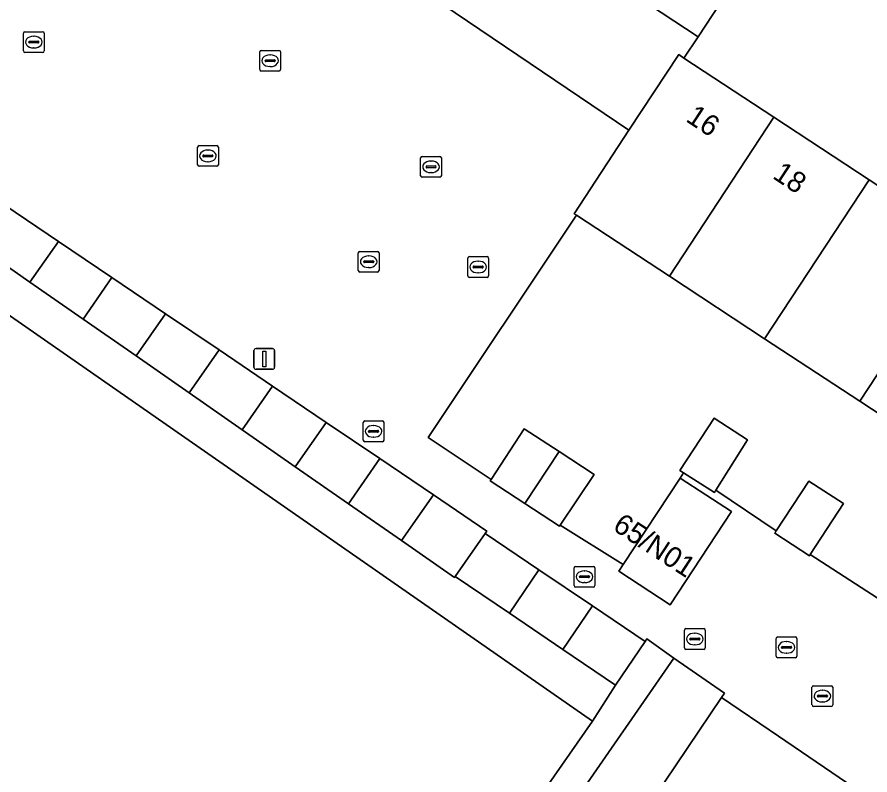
# Model space of a CAD drawing. Extents: x 159279 to 160377, y 384531 to 385888.
# Drawn here: x 159559.43 to 159600.5, y 385070.37 to 385106.89 of the extents above; entities that cross this region are included whole.
import ezdxf

# ---------------------------------------------------------------- set-up
doc = ezdxf.new("R2010")
doc.units = 0
for name, color, linetype in [('IMGEO_Erf', 7, 'Continuous'), ('IMGEO_Hek', 7, 'Continuous'), ('IMGEO_Kolk', 7, 'Continuous'), ('IMGEO_Lichtmast', 7, 'Continuous'), ('IMGEO_Pand', 7, 'Continuous'), ('IMGEO_Pand_nummerreeks', 7, 'Continuous'), ('IMGEO_Rioolput', 7, 'Continuous'), ('IMGEO_Voetpad_open', 7, 'Continuous')]:
    doc.layers.add(name, color=color, linetype=linetype)

msp = doc.modelspace()

# ---------------------------------------------------------------- linework, layer by layer
at = {"layer": 'IMGEO_Erf'}
for points in [[(159584.535, 385111.011), (159587.639, 385115.732), (159590.469, 385120.035), (159585.813, 385123.103), (159580.569, 385115.089), (159582.745, 385113.666), (159584.92, 385112.242), (159583.71, 385110.393), (159581.535, 385111.816), (159579.359, 385113.24), (159576.967, 385109.521), (159588.896, 385101.438), (159591.291, 385105.081), (159591.543, 385104.915), (159592.22, 385105.946)], [(159546.804, 385101.034), (159537.877, 385108.087), (159537.695, 385108.891), (159537.274, 385108.543), (159533.299, 385113.344), (159535.261, 385114.967), (159533.216, 385117.531), (159531.308, 385116.022), (159529.284, 385118.582), (159523.004, 385113.291), (159526.979, 385108.475), (159530.953, 385103.659), (159534.926, 385098.843), (159538.9, 385094.026), (159542.874, 385089.21), (159546.848, 385084.394), (159550.822, 385079.578), (159554.796, 385074.761), (159558.769, 385069.945), (159562.743, 385065.129), (159566.717, 385060.312), (159570.691, 385055.496), (159580.752, 385063.798), (159587.133, 385072.965)], [(159605.427, 385065.055), (159624.013, 385052.496), (159624.349, 385052.994), (159596.098, 385072.248), (159593.354, 385074.105), (159588.461, 385066.829), (159595.71, 385052.989), (159601.338, 385059.003), (159604.187, 385063.22), (159599.538, 385066.362), (159601.141, 385068.735), (159605.791, 385065.594)]]:
    msp.add_lwpolyline(points, close=True, dxfattribs=at)
for points in [[(159603.306, 385077.318), (159597.623, 385080.991), (159597.587, 385080.935), (159595.917, 385082.026), (159595.988, 385082.135), (159593.075, 385084.092), (159593.01, 385083.989), (159591.519, 385084.926), (159591.358, 385084.682), (159593.824, 385083.062), (159590.873, 385078.57), (159588.4, 385080.194), (159588.616, 385080.521), (159585.587, 385082.416), (159585.551, 385082.362), (159583.888, 385083.449), (159582.208, 385084.547), (159582.251, 385084.613), (159579.224, 385086.64), (159586.362, 385097.341), (159586.251, 385097.414), (159588.896, 385101.438), (159576.967, 385109.521)], [(159558.839, 385097.831), (159561.419, 385096.086), (159563.998, 385094.341), (159566.578, 385092.597), (159569.158, 385090.852), (159571.737, 385089.107), (159574.317, 385087.362), (159576.897, 385085.617), (159579.476, 385083.873), (159582.056, 385082.128), (159581.971, 385082.005), (159584.551, 385080.261), (159587.131, 385078.518), (159589.667, 385076.804), (159589.748, 385076.926), (159591.05, 385076.009), (159593.499, 385074.321), (159593.354, 385074.105), (159596.098, 385072.248), (159624.349, 385052.994)], [(159604.606, 385085.367), (159600.018, 385088.379), (159595.429, 385091.391), (159590.84, 385094.402), (159586.362, 385097.341), (159579.224, 385086.64), (159582.251, 385084.613), (159583.849, 385087.058), (159585.53, 385085.958), (159587.211, 385084.857), (159585.587, 385082.416), (159588.616, 385080.521), (159591.358, 385084.682), (159591.519, 385084.926), (159591.343, 385085.037), (159592.996, 385087.574), (159594.607, 385086.529), (159593.075, 385084.092), (159595.988, 385082.135), (159597.558, 385084.538), (159599.228, 385083.447), (159597.623, 385080.991), (159603.306, 385077.318)]]:
    msp.add_lwpolyline(points, dxfattribs=at)
at = {"layer": 'IMGEO_Hek'}
for points in [[(159582.251, 385084.613), (159579.224, 385086.64), (159586.362, 385097.341)], [(159595.988, 385082.135), (159593.075, 385084.092)], [(159588.616, 385080.521), (159585.587, 385082.416)], [(159603.306, 385077.318), (159597.623, 385080.991)]]:
    msp.add_lwpolyline(points, dxfattribs=at)
at = {"layer": 'IMGEO_Kolk'}
for p, q in [((159559.733, 385105.261), (159559.733, 385106.113)), ((159559.808, 385106.187), (159560.66, 385106.187)), ((159560.221, 385105.967), (159560.246, 385105.967)), ((159560.734, 385106.113), (159560.734, 385105.261)), ((159559.992, 385105.681), (159559.992, 385105.693)), ((159560.43, 385105.644), (159560.032, 385105.644)), ((159560.035, 385105.73), (159560.433, 385105.73)), ((159560.476, 385105.693), (159560.476, 385105.681)), ((159560.66, 385105.187), (159559.808, 385105.187)), ((159560.244, 385105.407), (159560.219, 385105.407)), ((159571.113, 385104.363), (159571.113, 385105.215)), ((159571.188, 385105.289), (159572.04, 385105.289)), ((159572.114, 385105.215), (159572.114, 385104.363)), ((159571.372, 385104.783), (159571.372, 385104.795)), ((159571.81, 385104.746), (159571.412, 385104.746)), ((159571.415, 385104.832), (159571.813, 385104.832)), ((159571.601, 385105.069), (159571.626, 385105.069)), ((159571.856, 385104.795), (159571.856, 385104.783)), ((159572.04, 385104.289), (159571.188, 385104.289)), ((159571.624, 385104.509), (159571.599, 385104.509)), ((159568.12, 385099.776), (159568.12, 385100.628)), ((159568.195, 385100.702), (159569.047, 385100.702)), ((159569.121, 385100.628), (159569.121, 385099.776)), ((159568.379, 385100.196), (159568.379, 385100.208)), ((159568.817, 385100.159), (159568.419, 385100.159)), ((159568.422, 385100.245), (159568.82, 385100.245)), ((159568.608, 385100.482), (159568.633, 385100.482)), ((159568.863, 385100.208), (159568.863, 385100.196)), ((159578.938, 385100.176), (159579.79, 385100.176)), ((159568.631, 385099.922), (159568.606, 385099.922)), ((159578.863, 385099.25), (159578.863, 385100.102)), ((159579.351, 385099.956), (159579.376, 385099.956)), ((159579.864, 385100.102), (159579.864, 385099.25)), ((159569.047, 385099.702), (159568.195, 385099.702)), ((159579.122, 385099.67), (159579.122, 385099.682)), ((159579.56, 385099.633), (159579.162, 385099.633)), ((159579.165, 385099.719), (159579.563, 385099.719)), ((159579.374, 385099.396), (159579.349, 385099.396)), ((159579.606, 385099.682), (159579.606, 385099.67)), ((159579.79, 385099.176), (159578.938, 385099.176)), ((159575.861, 385094.678), (159575.861, 385095.53)), ((159575.936, 385095.604), (159576.788, 385095.604)), ((159576.349, 385095.384), (159576.374, 385095.384)), ((159576.862, 385095.53), (159576.862, 385094.678)), ((159576.12, 385095.098), (159576.12, 385095.11)), ((159576.558, 385095.061), (159576.16, 385095.061)), ((159576.163, 385095.147), (159576.561, 385095.147)), ((159576.372, 385094.824), (159576.347, 385094.824)), ((159576.604, 385095.11), (159576.604, 385095.098)), ((159576.788, 385094.604), (159575.936, 385094.604)), ((159586.252, 385079.498), (159586.252, 385080.35)), ((159586.327, 385080.424), (159587.179, 385080.424)), ((159586.74, 385080.204), (159586.765, 385080.204)), ((159587.253, 385080.35), (159587.253, 385079.498)), ((159586.511, 385079.918), (159586.511, 385079.93)), ((159586.949, 385079.881), (159586.551, 385079.881)), ((159586.554, 385079.967), (159586.952, 385079.967)), ((159586.763, 385079.644), (159586.738, 385079.644)), ((159586.995, 385079.93), (159586.995, 385079.918)), ((159587.179, 385079.424), (159586.327, 385079.424)), ((159595.984, 385076.096), (159595.984, 385076.948)), ((159596.059, 385077.022), (159596.911, 385077.022)), ((159596.472, 385076.802), (159596.497, 385076.802)), ((159596.985, 385076.948), (159596.985, 385076.096)), ((159596.243, 385076.516), (159596.243, 385076.528)), ((159596.681, 385076.479), (159596.283, 385076.479)), ((159596.286, 385076.565), (159596.684, 385076.565)), ((159596.727, 385076.528), (159596.727, 385076.516)), ((159596.911, 385076.022), (159596.059, 385076.022)), ((159596.495, 385076.242), (159596.47, 385076.242))]:
    msp.add_line(p, q, dxfattribs=at)
for points in [[(159559.733, 385105.261), (159559.733, 385106.113)], [(159559.808, 385106.187), (159560.66, 385106.187)], [(159560.734, 385106.113), (159560.734, 385105.261)], [(159560.66, 385105.187), (159559.808, 385105.187)], [(159571.113, 385104.363), (159571.113, 385105.215)], [(159571.188, 385105.289), (159572.04, 385105.289)], [(159572.114, 385105.215), (159572.114, 385104.363)], [(159572.04, 385104.289), (159571.188, 385104.289)], [(159568.12, 385099.776), (159568.12, 385100.628)], [(159568.195, 385100.702), (159569.047, 385100.702)], [(159569.121, 385100.628), (159569.121, 385099.776)], [(159578.938, 385100.176), (159579.79, 385100.176)], [(159578.863, 385099.25), (159578.863, 385100.102)], [(159579.864, 385100.102), (159579.864, 385099.25)], [(159569.047, 385099.702), (159568.195, 385099.702)], [(159579.79, 385099.176), (159578.938, 385099.176)], [(159575.861, 385094.678), (159575.861, 385095.53)], [(159575.936, 385095.604), (159576.788, 385095.604)], [(159576.862, 385095.53), (159576.862, 385094.678)], [(159576.788, 385094.604), (159575.936, 385094.604)], [(159586.252, 385079.498), (159586.252, 385080.35)], [(159586.327, 385080.424), (159587.179, 385080.424)], [(159587.253, 385080.35), (159587.253, 385079.498)], [(159587.179, 385079.424), (159586.327, 385079.424)], [(159595.984, 385076.096), (159595.984, 385076.948)], [(159596.059, 385077.022), (159596.911, 385077.022)], [(159596.985, 385076.948), (159596.985, 385076.096)], [(159596.911, 385076.022), (159596.059, 385076.022)]]:
    msp.add_lwpolyline(points, dxfattribs=at)
for centre, radius, start, end in [((159559.81, 385106.111), 0.0765, 91.552, 178.448), ((159559.81, 385106.111), 0.0765, 91.552, 178.448), ((159560.658, 385106.111), 0.0765, 1.552, 88.448), ((159560.658, 385106.111), 0.0765, 1.552, 88.448), ((159560.032, 385105.69), 0.0403, 85.8775, 175.7526), ((159560.029, 385105.68), 0.0366, 178.938, 274.7102), ((159560.433, 385105.687), 0.043, 264.8664, 352.4533), ((159560.437, 385105.692), 0.0386, 1.7309, 96.639), ((159559.81, 385105.263), 0.0765, 181.552, 268.448), ((159559.81, 385105.263), 0.0765, 181.552, 268.448), ((159560.658, 385105.263), 0.0765, 271.552, 358.448), ((159560.658, 385105.263), 0.0765, 271.552, 358.448), ((159571.19, 385105.213), 0.0765, 91.552, 178.448), ((159571.19, 385105.213), 0.0765, 91.552, 178.448), ((159572.038, 385105.213), 0.0765, 1.552, 88.448), ((159572.038, 385105.213), 0.0765, 1.552, 88.448), ((159571.412, 385104.792), 0.0403, 85.8775, 175.7526), ((159571.409, 385104.782), 0.0366, 178.938, 274.7102), ((159571.813, 385104.789), 0.043, 264.8664, 352.4533), ((159571.817, 385104.794), 0.0386, 1.7309, 96.639), ((159571.19, 385104.365), 0.0765, 181.552, 268.448), ((159571.19, 385104.365), 0.0765, 181.552, 268.448), ((159572.038, 385104.365), 0.0765, 271.552, 358.448), ((159572.038, 385104.365), 0.0765, 271.552, 358.448), ((159568.197, 385100.626), 0.0765, 91.552, 178.448), ((159568.197, 385100.626), 0.0765, 91.552, 178.448), ((159569.045, 385100.626), 0.0765, 1.552, 88.448), ((159569.045, 385100.626), 0.0765, 1.552, 88.448), ((159568.419, 385100.205), 0.0403, 85.8775, 175.7526), ((159568.416, 385100.195), 0.0366, 178.938, 274.7102), ((159568.82, 385100.202), 0.043, 264.8664, 352.4533), ((159568.824, 385100.207), 0.0386, 1.7309, 96.639), ((159578.94, 385100.1), 0.0765, 91.552, 178.448), ((159578.94, 385100.1), 0.0765, 91.552, 178.448), ((159579.788, 385100.1), 0.0765, 1.552, 88.448), ((159579.788, 385100.1), 0.0765, 1.552, 88.448), ((159568.197, 385099.778), 0.0765, 181.552, 268.448), ((159568.197, 385099.778), 0.0765, 181.552, 268.448), ((159569.045, 385099.778), 0.0765, 271.552, 358.448), ((159569.045, 385099.778), 0.0765, 271.552, 358.448), ((159579.162, 385099.679), 0.0403, 85.8775, 175.7526), ((159579.159, 385099.669), 0.0366, 178.938, 274.7102), ((159579.563, 385099.676), 0.043, 264.8664, 352.4533), ((159579.567, 385099.681), 0.0386, 1.7309, 96.639), ((159578.94, 385099.252), 0.0765, 181.552, 268.448), ((159578.94, 385099.252), 0.0765, 181.552, 268.448), ((159579.788, 385099.252), 0.0765, 271.552, 358.448), ((159579.788, 385099.252), 0.0765, 271.552, 358.448), ((159575.938, 385095.528), 0.0765, 91.552, 178.448), ((159575.938, 385095.528), 0.0765, 91.552, 178.448), ((159576.786, 385095.528), 0.0765, 1.552, 88.448), ((159576.786, 385095.528), 0.0765, 1.552, 88.448), ((159576.16, 385095.107), 0.0403, 85.8775, 175.7526), ((159576.157, 385095.097), 0.0366, 178.938, 274.7102), ((159576.561, 385095.104), 0.043, 264.8664, 352.4533), ((159576.565, 385095.109), 0.0386, 1.7309, 96.639), ((159575.938, 385094.68), 0.0765, 181.552, 268.448), ((159575.938, 385094.68), 0.0765, 181.552, 268.448), ((159576.786, 385094.68), 0.0765, 271.552, 358.448), ((159576.786, 385094.68), 0.0765, 271.552, 358.448), ((159586.329, 385080.348), 0.0765, 91.552, 178.448), ((159586.329, 385080.348), 0.0765, 91.552, 178.448), ((159587.177, 385080.348), 0.0765, 1.552, 88.448), ((159587.177, 385080.348), 0.0765, 1.552, 88.448), ((159586.551, 385079.927), 0.0403, 85.8775, 175.7526), ((159586.548, 385079.917), 0.0366, 178.938, 274.7102), ((159586.952, 385079.924), 0.043, 264.8664, 352.4533), ((159586.956, 385079.929), 0.0386, 1.7309, 96.639), ((159586.329, 385079.5), 0.0765, 181.552, 268.448), ((159586.329, 385079.5), 0.0765, 181.552, 268.448), ((159587.177, 385079.5), 0.0765, 271.552, 358.448), ((159587.177, 385079.5), 0.0765, 271.552, 358.448), ((159596.061, 385076.946), 0.0765, 91.552, 178.448), ((159596.061, 385076.946), 0.0765, 91.552, 178.448), ((159596.909, 385076.946), 0.0765, 1.552, 88.448), ((159596.909, 385076.946), 0.0765, 1.552, 88.448), ((159596.283, 385076.525), 0.0403, 85.8775, 175.7526), ((159596.28, 385076.515), 0.0366, 178.938, 274.7102), ((159596.684, 385076.522), 0.043, 264.8664, 352.4533), ((159596.688, 385076.527), 0.0386, 1.7309, 96.639), ((159596.061, 385076.098), 0.0765, 181.552, 268.448), ((159596.061, 385076.098), 0.0765, 181.552, 268.448), ((159596.909, 385076.098), 0.0765, 271.552, 358.448), ((159596.909, 385076.098), 0.0765, 271.552, 358.448)]:
    msp.add_arc(centre, radius, start, end, dxfattribs=at)
for centre, major_axis, ratio, start_param, end_param in [((159560.22, 385105.687), (-0.387, 0.002), 0.722429, 4.712389, 7.853982), ((159560.245, 385105.687), (-0.39, 0.002), 0.717154, 1.570796, 4.712389), ((159571.6, 385104.789), (-0.387, 0.002), 0.722429, 4.712389, 7.853982), ((159571.625, 385104.789), (-0.39, 0.002), 0.717154, 1.570796, 4.712389), ((159568.607, 385100.202), (-0.387, 0.002), 0.722429, 4.712389, 7.853982), ((159568.632, 385100.202), (-0.39, 0.002), 0.717154, 1.570796, 4.712389), ((159579.35, 385099.676), (-0.387, 0.002), 0.722429, 4.712389, 7.853982), ((159579.375, 385099.676), (-0.39, 0.002), 0.717154, 1.570796, 4.712389), ((159576.348, 385095.104), (-0.387, 0.002), 0.722429, 4.712389, 7.853982), ((159576.373, 385095.104), (-0.39, 0.002), 0.717154, 1.570796, 4.712389), ((159586.739, 385079.924), (-0.387, 0.002), 0.722429, 4.712389, 7.853982), ((159586.764, 385079.924), (-0.39, 0.002), 0.717154, 1.570796, 4.712389), ((159596.471, 385076.522), (-0.387, 0.002), 0.722429, 4.712389, 7.853982), ((159596.496, 385076.522), (-0.39, 0.002), 0.717154, 1.570796, 4.712389)]:
    msp.add_ellipse(centre, major_axis=major_axis, ratio=ratio, start_param=start_param, end_param=end_param, dxfattribs=at)
at = {"layer": 'IMGEO_Lichtmast'}
for p, q in [((159570.836, 385090.02), (159570.836, 385090.82)), ((159570.836, 385090.82), (159570.836, 385090.02)), ((159570.936, 385090.92), (159571.726, 385090.92)), ((159571.726, 385090.92), (159570.936, 385090.92)), ((159571.826, 385090.82), (159571.826, 385090.02)), ((159571.826, 385090.02), (159571.826, 385090.82)), ((159571.726, 385089.92), (159570.936, 385089.92)), ((159570.936, 385089.92), (159571.726, 385089.92))]:
    msp.add_line(p, q, dxfattribs=at)
msp.add_lwpolyline([(159571.256, 385090.795), (159571.406, 385090.795), (159571.406, 385090.045), (159571.256, 385090.045), (159571.256, 385090.795)], dxfattribs=at)
for centre, start, end in [((159570.936, 385090.82), 90, 180), ((159570.936, 385090.82), 90, 180), ((159571.726, 385090.82), 0, 90), ((159571.726, 385090.82), 360, 90), ((159570.936, 385090.02), 180, 270), ((159570.936, 385090.02), 180, 270), ((159571.726, 385090.02), 270, 0), ((159571.726, 385090.02), 270, 0)]:
    msp.add_arc(centre, 0.1, start, end, dxfattribs=at)
at = {"layer": 'IMGEO_Pand'}
for points in [[(159587.639, 385115.732), (159584.535, 385111.011), (159592.22, 385105.946), (159595.326, 385110.677)], [(159595.873, 385102.071), (159591.543, 385104.915), (159591.291, 385105.081), (159588.896, 385101.438), (159586.251, 385097.414), (159586.362, 385097.341), (159590.84, 385094.402)], [(159600.461, 385099.058), (159595.873, 385102.071), (159590.84, 385094.402), (159595.429, 385091.391)], [(159605.049, 385096.045), (159600.461, 385099.058), (159595.429, 385091.391), (159600.018, 385088.379)], [(159557.495, 385095.901), (159560.051, 385094.122), (159561.419, 385096.086), (159558.839, 385097.831)], [(159563.998, 385094.341), (159561.419, 385096.086), (159560.051, 385094.122), (159562.606, 385092.342)], [(159609.637, 385093.032), (159605.049, 385096.045), (159600.018, 385088.379), (159604.606, 385085.367)], [(159562.606, 385092.342), (159565.161, 385090.563), (159566.578, 385092.597), (159563.998, 385094.341)], [(159569.158, 385090.852), (159566.578, 385092.597), (159565.161, 385090.563), (159567.717, 385088.783)], [(159567.717, 385088.783), (159570.272, 385087.004), (159571.737, 385089.107), (159569.158, 385090.852)], [(159570.272, 385087.004), (159572.828, 385085.224), (159574.317, 385087.362), (159571.737, 385089.107)], [(159592.996, 385087.574), (159591.343, 385085.037), (159591.519, 385084.926), (159593.01, 385083.989), (159593.075, 385084.092), (159594.607, 385086.529)], [(159576.897, 385085.617), (159574.317, 385087.362), (159572.828, 385085.224), (159575.383, 385083.444)], [(159585.53, 385085.958), (159583.849, 385087.058), (159582.251, 385084.613), (159582.208, 385084.547), (159583.888, 385083.449)], [(159587.211, 385084.857), (159585.53, 385085.958), (159583.888, 385083.449), (159585.551, 385082.362), (159585.587, 385082.416)], [(159575.383, 385083.444), (159577.939, 385081.665), (159579.476, 385083.873), (159576.897, 385085.617)], [(159593.824, 385083.062), (159591.358, 385084.682), (159588.616, 385080.521), (159588.4, 385080.194), (159590.873, 385078.57)], [(159595.988, 385082.135), (159595.917, 385082.026), (159597.587, 385080.935), (159597.623, 385080.991), (159599.228, 385083.447), (159597.558, 385084.538)], [(159581.971, 385082.005), (159582.056, 385082.128), (159579.476, 385083.873), (159577.939, 385081.665), (159580.494, 385079.885), (159580.525, 385079.93)], [(159584.551, 385080.261), (159581.971, 385082.005), (159580.525, 385079.93), (159583.135, 385078.166)], [(159587.131, 385078.518), (159584.551, 385080.261), (159583.135, 385078.166), (159585.715, 385076.422)], [(159589.667, 385076.804), (159587.131, 385078.518), (159585.715, 385076.422), (159588.251, 385074.709)], [(159593.354, 385074.105), (159593.499, 385074.321), (159591.05, 385076.009), (159586.183, 385068.957), (159587.79, 385067.925), (159588.461, 385066.829)]]:
    msp.add_lwpolyline(points, close=True, dxfattribs=at)
at = {"layer": 'IMGEO_Rioolput'}
for p, q in [((159581.133, 385094.424), (159581.133, 385095.276)), ((159581.208, 385095.35), (159582.06, 385095.35)), ((159582.134, 385095.276), (159582.134, 385094.424)), ((159581.392, 385094.844), (159581.392, 385094.856)), ((159581.435, 385094.893), (159581.833, 385094.893)), ((159581.621, 385095.13), (159581.646, 385095.13)), ((159581.876, 385094.856), (159581.876, 385094.844)), ((159581.83, 385094.807), (159581.432, 385094.807)), ((159581.644, 385094.57), (159581.619, 385094.57)), ((159582.06, 385094.35), (159581.208, 385094.35)), ((159576.172, 385087.43), (159577.024, 385087.43)), ((159576.097, 385086.504), (159576.097, 385087.356)), ((159576.585, 385087.21), (159576.61, 385087.21)), ((159577.098, 385087.356), (159577.098, 385086.504)), ((159576.356, 385086.924), (159576.356, 385086.936)), ((159576.794, 385086.887), (159576.396, 385086.887)), ((159576.399, 385086.973), (159576.797, 385086.973)), ((159576.608, 385086.65), (159576.583, 385086.65)), ((159576.84, 385086.936), (159576.84, 385086.924)), ((159577.024, 385086.43), (159576.172, 385086.43)), ((159591.565, 385076.498), (159591.565, 385077.35)), ((159591.64, 385077.424), (159592.492, 385077.424)), ((159592.053, 385077.204), (159592.078, 385077.204)), ((159592.566, 385077.35), (159592.566, 385076.498)), ((159591.824, 385076.918), (159591.824, 385076.93)), ((159592.262, 385076.881), (159591.864, 385076.881)), ((159591.867, 385076.967), (159592.265, 385076.967)), ((159592.308, 385076.93), (159592.308, 385076.918)), ((159592.492, 385076.424), (159591.64, 385076.424)), ((159592.076, 385076.644), (159592.051, 385076.644)), ((159597.708, 385073.749), (159597.708, 385074.601)), ((159597.783, 385074.675), (159598.635, 385074.675)), ((159598.196, 385074.455), (159598.221, 385074.455)), ((159598.709, 385074.601), (159598.709, 385073.749)), ((159597.967, 385074.169), (159597.967, 385074.181)), ((159598.405, 385074.132), (159598.007, 385074.132)), ((159598.01, 385074.218), (159598.408, 385074.218)), ((159598.219, 385073.895), (159598.194, 385073.895)), ((159598.451, 385074.181), (159598.451, 385074.169)), ((159598.635, 385073.675), (159597.783, 385073.675))]:
    msp.add_line(p, q, dxfattribs=at)
for points in [[(159581.133, 385094.424), (159581.133, 385095.276)], [(159581.208, 385095.35), (159582.06, 385095.35)], [(159582.134, 385095.276), (159582.134, 385094.424)], [(159582.06, 385094.35), (159581.208, 385094.35)], [(159576.172, 385087.43), (159577.024, 385087.43)], [(159576.097, 385086.504), (159576.097, 385087.356)], [(159577.098, 385087.356), (159577.098, 385086.504)], [(159577.024, 385086.43), (159576.172, 385086.43)], [(159591.565, 385076.498), (159591.565, 385077.35)], [(159591.64, 385077.424), (159592.492, 385077.424)], [(159592.566, 385077.35), (159592.566, 385076.498)], [(159592.492, 385076.424), (159591.64, 385076.424)], [(159597.708, 385073.749), (159597.708, 385074.601)], [(159597.783, 385074.675), (159598.635, 385074.675)], [(159598.709, 385074.601), (159598.709, 385073.749)], [(159598.635, 385073.675), (159597.783, 385073.675)]]:
    msp.add_lwpolyline(points, dxfattribs=at)
for centre, radius, start, end in [((159581.21, 385095.274), 0.0765, 91.552, 178.448), ((159581.21, 385095.274), 0.0765, 91.552, 178.448), ((159582.058, 385095.274), 0.0765, 1.552, 88.448), ((159582.058, 385095.274), 0.0765, 1.552, 88.448), ((159581.432, 385094.853), 0.0403, 85.8775, 175.7526), ((159581.429, 385094.843), 0.0366, 178.938, 274.7102), ((159581.833, 385094.85), 0.043, 264.8664, 352.4533), ((159581.837, 385094.855), 0.0386, 1.7309, 96.639), ((159581.21, 385094.426), 0.0765, 181.552, 268.448), ((159581.21, 385094.426), 0.0765, 181.552, 268.448), ((159582.058, 385094.426), 0.0765, 271.552, 358.448), ((159582.058, 385094.426), 0.0765, 271.552, 358.448), ((159576.174, 385087.354), 0.0765, 91.552, 178.448), ((159576.174, 385087.354), 0.0765, 91.552, 178.448), ((159577.022, 385087.354), 0.0765, 1.552, 88.448), ((159577.022, 385087.354), 0.0765, 1.552, 88.448), ((159576.396, 385086.933), 0.0403, 85.8775, 175.7526), ((159576.393, 385086.923), 0.0366, 178.938, 274.7102), ((159576.797, 385086.93), 0.043, 264.8664, 352.4533), ((159576.801, 385086.935), 0.0386, 1.7309, 96.639), ((159576.174, 385086.506), 0.0765, 181.552, 268.448), ((159576.174, 385086.506), 0.0765, 181.552, 268.448), ((159577.022, 385086.506), 0.0765, 271.552, 358.448), ((159577.022, 385086.506), 0.0765, 271.552, 358.448), ((159591.642, 385077.348), 0.0765, 91.552, 178.448), ((159591.642, 385077.348), 0.0765, 91.552, 178.448), ((159592.49, 385077.348), 0.0765, 1.552, 88.448), ((159592.49, 385077.348), 0.0765, 1.552, 88.448), ((159591.864, 385076.927), 0.0403, 85.8775, 175.7526), ((159591.861, 385076.917), 0.0366, 178.938, 274.7102), ((159592.265, 385076.924), 0.043, 264.8664, 352.4533), ((159592.269, 385076.929), 0.0386, 1.7309, 96.639), ((159591.642, 385076.5), 0.0765, 181.552, 268.448), ((159591.642, 385076.5), 0.0765, 181.552, 268.448), ((159592.49, 385076.5), 0.0765, 271.552, 358.448), ((159592.49, 385076.5), 0.0765, 271.552, 358.448), ((159597.785, 385074.599), 0.0765, 91.552, 178.448), ((159597.785, 385074.599), 0.0765, 91.552, 178.448), ((159598.633, 385074.599), 0.0765, 1.552, 88.448), ((159598.633, 385074.599), 0.0765, 1.552, 88.448), ((159598.007, 385074.178), 0.0403, 85.8775, 175.7526), ((159598.004, 385074.168), 0.0366, 178.938, 274.7102), ((159598.408, 385074.175), 0.043, 264.8664, 352.4533), ((159598.412, 385074.18), 0.0386, 1.7309, 96.639), ((159597.785, 385073.751), 0.0765, 181.552, 268.448), ((159597.785, 385073.751), 0.0765, 181.552, 268.448), ((159598.633, 385073.751), 0.0765, 271.552, 358.448), ((159598.633, 385073.751), 0.0765, 271.552, 358.448)]:
    msp.add_arc(centre, radius, start, end, dxfattribs=at)
for centre, major_axis, ratio, start_param, end_param in [((159581.62, 385094.85), (-0.387, 0.002), 0.722429, 4.712389, 7.853982), ((159581.645, 385094.85), (-0.39, 0.002), 0.717154, 1.570796, 4.712389), ((159576.584, 385086.93), (-0.387, 0.002), 0.722429, 4.712389, 7.853982), ((159576.609, 385086.93), (-0.39, 0.002), 0.717154, 1.570796, 4.712389), ((159592.052, 385076.924), (-0.387, 0.002), 0.722429, 4.712389, 7.853982), ((159592.077, 385076.924), (-0.39, 0.002), 0.717154, 1.570796, 4.712389), ((159598.195, 385074.175), (-0.387, 0.002), 0.722429, 4.712389, 7.853982), ((159598.22, 385074.175), (-0.39, 0.002), 0.717154, 1.570796, 4.712389)]:
    msp.add_ellipse(centre, major_axis=major_axis, ratio=ratio, start_param=start_param, end_param=end_param, dxfattribs=at)
at = {"layer": 'IMGEO_Voetpad_open'}
for points in [[(159601.898, 385120.671), (159598.428, 385115.411), (159596.858, 385113.009), (159595.326, 385110.677), (159592.22, 385105.946), (159591.543, 385104.915), (159595.873, 385102.071), (159600.461, 385099.058), (159605.049, 385096.045)], [(159546.804, 385101.034), (159587.133, 385072.965), (159588.251, 385074.709), (159585.715, 385076.422), (159583.135, 385078.166), (159580.525, 385079.93), (159580.494, 385079.885), (159577.939, 385081.665), (159575.383, 385083.444), (159572.828, 385085.224), (159570.272, 385087.004), (159567.717, 385088.783), (159565.161, 385090.563), (159562.606, 385092.342), (159560.051, 385094.122), (159557.495, 385095.901)], [(159586.183, 385068.957), (159591.05, 385076.009), (159589.748, 385076.926), (159589.667, 385076.804), (159588.251, 385074.709), (159587.133, 385072.965), (159580.752, 385063.798)]]:
    msp.add_lwpolyline(points, dxfattribs=at)

# ---------------------------------------------------------------- texts
at = {"layer": 'IMGEO_Pand_nummerreeks'}
for s, p in [('16', (159591.584, 385101.898)), ('18', (159595.76, 385099.155)), ('65/N01', (159588.058, 385082.213))]:
    msp.add_text(s, height=1, rotation=326.7054, dxfattribs=at).set_placement(p)

doc.saveas('drawing.dxf')
